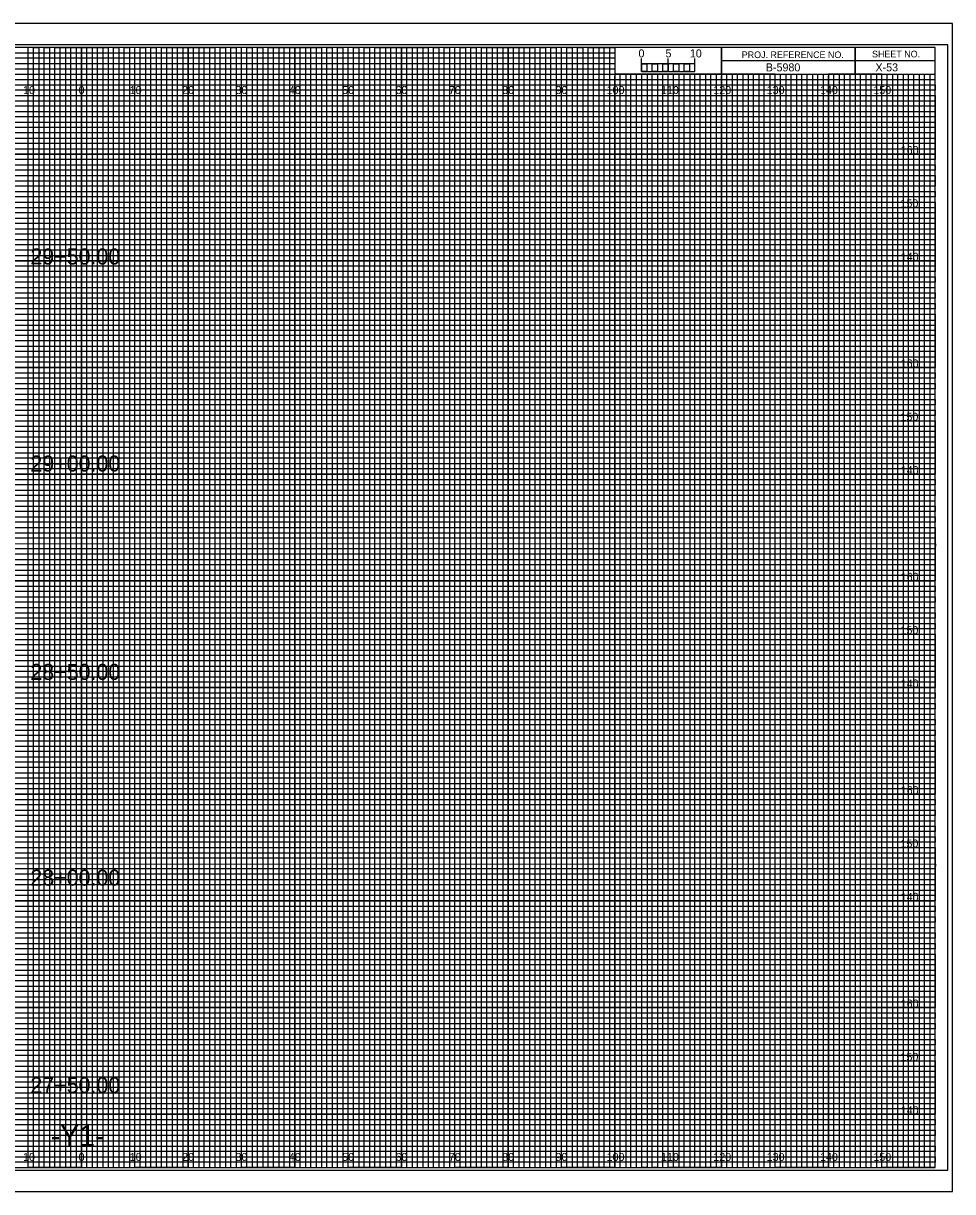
# Model space of a CAD drawing. Extents: x -13 to 323, y -5 to 4834.
# Drawn here: x 149.1 to 323.3, y 1535.5 to 1754.5 of the extents above; entities that cross this region are included whole.
import ezdxf

# ---------------------------------------------------------------- set-up
doc = ezdxf.new("R2010")
doc.units = 0
for name, color, linetype in [('Exist CMT Pavement', 7, 'Continuous'), ('Exist Cross Section Cell', 7, 'Continuous'), ('Exist XS Center Line Elevation Label', 7, 'Continuous'), ('Exist XS Ground Line', 7, 'Continuous'), ('Prop CMT Pvmt Course 1', 7, 'Continuous'), ('Prop CMT Pvmt Course 1 Wedge', 7, 'Continuous'), ('Prop CMT Pvmt Course 2', 7, 'Continuous'), ('Prop CMT Pvmt Course 2 Wedge', 7, 'Continuous'), ('Prop CMT Pvmt Course 3', 7, 'Continuous'), ('Prop CMT Pvmt Course 3 Wedge', 7, 'Continuous'), ('Prop CMT Pvmt Surface', 7, 'Continuous'), ('Prop CMT Pvmt Surface Shoulder', 7, 'Continuous'), ('Prop CMT Shld Paved Course 1', 7, 'Continuous'), ('Prop CMT Shld Paved Course 2', 7, 'Continuous'), ('Prop CMT Shld Paved Course 3', 7, 'Continuous'), ('Prop CMT Slope Grass', 7, 'Continuous'), ('Prop CMT Subgrade Earthwork', 7, 'Continuous')]:
    doc.layers.add(name, color=color, linetype=linetype)

msp = doc.modelspace()

# ---------------------------------------------------------------- linework, layer by layer
at = {"layer": 'Exist XS Center Line Elevation Label'}
for points in [[(145, 1540), (155, 1540), (155, 1750), (165, 1750), (165, 1540), (175, 1540), (175, 1750), (185, 1750), (185, 1540), (195, 1540), (195, 1750), (205, 1750), (205, 1540), (215, 1540), (215, 1750), (225, 1750), (225, 1540), (235, 1540), (235, 1750), (245, 1750), (245, 1540), (255, 1540), (255, 1750), (259.93, 1750), (260, 1750), (260, 1745), (264.99, 1745), (264.99, 1540), (275, 1540), (275, 1745), (285, 1745), (285, 1540), (295, 1540), (295, 1745), (305, 1745), (305, 1540), (315, 1540), (315, 1745)], [(0, 1745), (275, 1745)], [(0, 1725), (320, 1725), (320, 1735), (0, 1735)], [(0, 1705), (320, 1705), (320, 1715), (0, 1715)], [(0, 1685), (320, 1685), (320, 1695), (0, 1695)], [(0, 1665), (320, 1665), (320, 1675), (0, 1675)], [(0, 1645), (320, 1645), (320, 1655), (0, 1655)], [(0, 1625), (320, 1625), (320, 1635), (0, 1635)], [(0, 1605), (320, 1605), (320, 1615), (0, 1615)], [(0, 1585), (320, 1585), (320, 1595), (0, 1595)], [(0, 1565), (320, 1565), (320, 1575), (0, 1575)], [(0, 1545), (320, 1545), (320, 1555), (0, 1555)]]:
    msp.add_lwpolyline(points, dxfattribs=at)
at = {"layer": 'Exist XS Ground Line'}
for p, q in [((150, 1750), (140, 1750)), ((150, 1540), (150, 1750)), ((170, 1750), (160, 1750)), ((160, 1750), (160, 1540)), ((170, 1540), (170, 1750)), ((190, 1750), (180, 1750)), ((180, 1750), (180, 1540)), ((190, 1540), (190, 1750)), ((210, 1750), (200, 1750)), ((200, 1750), (200, 1540)), ((210, 1540), (210, 1750)), ((230, 1750), (220, 1750)), ((220, 1750), (220, 1540)), ((230, 1540), (230, 1750)), ((250, 1750), (240, 1750)), ((240, 1750), (240, 1540)), ((250, 1540), (250, 1750)), ((260, 1750), (260, 1540)), ((270, 1540), (270, 1745)), ((290, 1745), (280, 1745)), ((280, 1745), (280, 1540)), ((290, 1540), (290, 1745)), ((310, 1745), (300, 1745)), ((300, 1745), (300, 1540)), ((310, 1540), (310, 1745)), ((160, 1540), (150, 1540)), ((180, 1540), (170, 1540)), ((200, 1540), (190, 1540)), ((220, 1540), (210, 1540)), ((240, 1540), (230, 1540)), ((260, 1540), (250, 1540)), ((280, 1540), (270, 1540)), ((300, 1540), (290, 1540)), ((320, 1540), (310, 1540)), ((320, 1540), (320, 1540))]:
    msp.add_line(p, q, dxfattribs=at)
for points in [[(0, 1740), (320, 1740), (320, 1730), (0, 1730)], [(0, 1720), (320, 1720), (320, 1710), (0, 1710)], [(0, 1700), (320, 1700), (320, 1690), (0, 1690)], [(0, 1680), (320, 1680), (320, 1670), (0, 1670)], [(0, 1660), (320, 1660), (320, 1650), (0, 1650)], [(0, 1640), (320, 1640), (320, 1630), (0, 1630)], [(0, 1620), (320, 1620), (320, 1610), (0, 1610)], [(0, 1600), (320, 1600), (320, 1590), (0, 1590)], [(0, 1580), (320, 1580), (320, 1570), (0, 1570)], [(0, 1560), (320, 1560), (320, 1550), (0, 1550)]]:
    msp.add_lwpolyline(points, dxfattribs=at)
at = {"layer": 'Prop CMT Pvmt Course 1'}
for p, q in [((267, 1745), (266.01, 1745)), ((266.01, 1745), (266.01, 1540)), ((267, 1540), (267, 1745)), ((269, 1745), (268, 1745)), ((268, 1745), (268, 1540)), ((269, 1540), (269, 1745)), ((266.01, 1540), (265, 1540)), ((268, 1540), (267, 1540))]:
    msp.add_line(p, q, dxfattribs=at)
for points in [[(150, 1540), (151, 1540), (151, 1750), (152, 1750), (152, 1540)], [(152, 1540), (153, 1540), (153, 1750), (154, 1750), (154, 1540)], [(155, 1540), (156, 1540), (156, 1750), (157, 1750), (157, 1540)], [(157, 1540), (158, 1540), (158, 1750), (159, 1750), (159, 1540)], [(160, 1540), (161, 1540), (161, 1750), (162, 1750), (162, 1540)], [(162, 1540), (163, 1540), (163, 1750), (164, 1750), (164, 1540)], [(165, 1540), (166, 1540), (166, 1750), (167, 1750), (167, 1540)], [(167, 1540), (168, 1540), (168, 1750), (169, 1750), (169, 1540)], [(170, 1540), (171, 1540), (171, 1750), (172, 1750), (172, 1540)], [(172, 1540), (173, 1540), (173, 1750), (174, 1750), (174, 1540)], [(175, 1540), (176, 1540), (176, 1750), (177, 1750), (177, 1540)], [(177, 1540), (178, 1540), (178, 1750), (179, 1750), (179, 1540)], [(180, 1540), (181, 1540), (181, 1750), (182, 1750), (182, 1540)], [(182, 1540), (183, 1540), (183, 1750), (184, 1750), (184, 1540)], [(185, 1540), (186, 1540), (186, 1750), (187, 1750), (187, 1540)], [(187, 1540), (188, 1540), (188, 1750), (189, 1750), (189, 1540)], [(190, 1540), (191, 1540), (191, 1750), (192, 1750), (192, 1540)], [(192, 1540), (193, 1540), (193, 1750), (194, 1750), (194, 1540)], [(195, 1540), (196, 1540), (196, 1750), (197, 1750), (197, 1540)], [(197, 1540), (198, 1540), (198, 1750), (199, 1750), (199, 1540)], [(200, 1540), (201, 1540), (201, 1750), (202, 1750), (202, 1540)], [(202, 1540), (203, 1540), (203, 1750), (204, 1750), (204, 1540)], [(205, 1540), (206, 1540), (206, 1750), (207, 1750), (207, 1540)], [(207, 1540), (208, 1540), (208, 1750), (209, 1750), (209, 1540)], [(210, 1540), (211, 1540), (211, 1750), (212, 1750), (212, 1540)], [(212, 1540), (213, 1540), (213, 1750), (214, 1750), (214, 1540)], [(215, 1540), (216, 1540), (216, 1750), (217, 1750), (217, 1540)], [(217, 1540), (218, 1540), (218, 1750), (219, 1750), (219, 1540)], [(220, 1540), (221, 1540), (221, 1750), (222, 1750), (222, 1540)], [(222, 1540), (223, 1540), (223, 1750), (224, 1750), (224, 1540)], [(225, 1540), (226, 1540), (226, 1750), (227, 1750), (227, 1540)], [(227, 1540), (228, 1540), (228, 1750), (229, 1750), (229, 1540)], [(230, 1540), (231, 1540), (231, 1750), (232, 1750), (232, 1540)], [(232, 1540), (233, 1540), (233, 1750), (234, 1750), (234, 1540)], [(235, 1540), (236, 1540), (236, 1750), (237, 1750), (237, 1540)], [(237, 1540), (238, 1540), (238, 1750), (239, 1750), (239, 1540)], [(240, 1540), (241, 1540), (241, 1750), (242, 1750), (242, 1540)], [(242, 1540), (243, 1540), (243, 1750), (244, 1750), (244, 1540)], [(245, 1540), (246, 1540), (246, 1750), (247, 1750), (247, 1540)], [(247, 1540), (248, 1540), (248, 1750), (249, 1750), (249, 1540)], [(250, 1540), (251, 1540), (251, 1750), (252, 1750), (252, 1540)], [(252, 1540), (253, 1540), (253, 1750), (254, 1750), (254, 1540)], [(255, 1540), (256, 1540), (256, 1750), (257, 1750), (257, 1540)], [(257, 1540), (258, 1540), (258, 1750), (259, 1750), (259, 1540)], [(260, 1540), (261, 1540), (261, 1745), (262.02, 1745), (262.02, 1540)], [(262, 1540), (263, 1540), (263, 1745), (263.99, 1745), (263.99, 1540)], [(270, 1540), (270.98, 1540), (270.98, 1745), (272, 1745), (272, 1540)], [(272, 1540), (273, 1540), (273, 1745), (274.05, 1745), (274.05, 1540)], [(275, 1540), (276, 1540), (276, 1745), (277, 1745), (277, 1540)], [(277, 1540), (278, 1540), (278, 1745), (279, 1745), (279, 1540)], [(280, 1540), (281, 1540), (281, 1745), (282, 1745), (282, 1540)], [(282, 1540), (283, 1540), (283, 1745), (284, 1745), (284, 1540)], [(285, 1540), (286, 1540), (286, 1745), (287, 1745), (287, 1540)], [(287, 1540), (288, 1540), (288, 1745), (289, 1745), (289, 1540)], [(290, 1540), (291, 1540), (291, 1745), (292, 1745), (292, 1540)], [(292, 1540), (293, 1540), (293, 1745), (294, 1745), (294, 1540)], [(295, 1540), (296, 1540), (296, 1745), (297, 1745), (297, 1540)], [(297, 1540), (298, 1540), (298, 1745), (299, 1745), (299, 1540)], [(300, 1540), (301, 1540), (301, 1745), (302, 1745), (302, 1540)], [(302, 1540), (303, 1540), (303, 1745), (304, 1745), (304, 1540)], [(305, 1540), (306, 1540), (306, 1745), (307, 1745), (307, 1540)], [(307, 1540), (308, 1540), (308, 1745), (309, 1745), (309, 1540)], [(310, 1540), (311, 1540), (311, 1745), (312, 1745), (312, 1540)], [(312, 1540), (313, 1540), (313, 1745), (314, 1745), (314, 1540)], [(315, 1540), (316, 1540), (316, 1745), (317, 1745), (317, 1540)], [(317, 1540), (318, 1540), (318, 1745), (319, 1745), (319, 1540)]]:
    msp.add_lwpolyline(points, dxfattribs=at)
at = {"layer": 'Prop CMT Pvmt Course 2'}
for p, q in [((323.3, 1754.5), (-13.4, 1754.5)), ((-13.4, 1535.5), (323.3, 1535.5))]:
    msp.add_line(p, q, dxfattribs=at)
at = {"layer": 'Prop CMT Pvmt Surface Shoulder'}
for p, q in [((305, 1750), (305, 1745)), ((305, 1745), (305, 1750)), ((280, 1747.5), (280, 1745)), ((320, 1747.49), (280, 1747.49)), ((280, 1745), (320, 1745))]:
    msp.add_line(p, q, dxfattribs=at)
for points in [[(320, 1750), (0, 1750), (0, 1540), (320, 1540)], [(280, 1750), (260, 1750), (260, 1745.03), (280, 1745.03)], [(320, 1750), (280, 1750), (280, 1745), (320, 1745)]]:
    msp.add_lwpolyline(points, close=True, dxfattribs=at)
at = {"layer": 'Prop CMT Shld Paved Course 1'}
msp.add_lwpolyline([(-13.4, 1535.5), (323.3, 1535.5), (323.3, 1754.5), (-13.4, 1754.5)], close=True, dxfattribs=at)
at = {"layer": 'Prop CMT Shld Paved Course 2'}
msp.add_lwpolyline([(-10.8, 1539.5), (322.4, 1539.5), (322.4, 1750.5), (-10.8, 1750.5)], close=True, dxfattribs=at)
at = {"layer": 'Prop CMT Shld Paved Course 3'}
for p, q in [((150, 1540), (150, 1750)), ((160, 1540), (160, 1750)), ((170, 1540), (170, 1750)), ((180, 1540), (180, 1750)), ((190, 1540), (190, 1750)), ((200, 1540), (200, 1750)), ((210, 1540), (210, 1750)), ((220, 1540), (220, 1750)), ((230, 1540), (230, 1750)), ((240, 1540), (240, 1750)), ((250, 1540), (250, 1750)), ((260, 1540), (260, 1744.69)), ((270, 1540), (270, 1744.69)), ((280, 1540), (280, 1744.69)), ((290, 1540), (290, 1744.69)), ((300, 1540), (300, 1744.69)), ((310, 1540), (310, 1744.69)), ((0, 1740), (320, 1740)), ((0, 1730), (320, 1730)), ((0, 1720), (320, 1720)), ((0, 1710), (320, 1710)), ((0, 1700), (320, 1700)), ((0, 1690), (320, 1690)), ((0, 1680), (320, 1680)), ((0, 1670), (320, 1670)), ((0, 1660), (320, 1660)), ((0, 1650), (320, 1650)), ((0, 1640), (320, 1640)), ((0, 1630), (320, 1630)), ((0, 1620), (320, 1620)), ((0, 1610), (320, 1610)), ((0, 1600), (320, 1600)), ((0, 1590), (320, 1590)), ((0, 1580), (320, 1580)), ((0, 1570), (320, 1570)), ((0, 1560), (320, 1560)), ((0, 1550), (320, 1550))]:
    msp.add_line(p, q, dxfattribs=at)
at = {"layer": 'Prop CMT Slope Grass'}
for p, q in [((0, 1749), (260, 1749)), ((260, 1747.98), (0, 1747.98)), ((260, 1749), (260, 1747.98)), ((0, 1747), (260, 1747)), ((260, 1745.89), (0, 1745.89)), ((260, 1747), (260, 1745.89)), ((0, 1744), (320, 1744))]:
    msp.add_line(p, q, dxfattribs=at)
for points in [[(0, 1743), (270, 1743), (320, 1743), (320, 1742), (0, 1742)], [(0, 1741), (320, 1741), (320, 1739), (0, 1739)], [(0, 1738), (320, 1738), (320, 1737), (0, 1736.98)], [(0, 1736), (320, 1736), (320, 1734), (0, 1734)], [(0, 1733), (320, 1733), (320, 1732), (0, 1732)], [(0, 1731), (320, 1731), (320, 1729), (0, 1729)], [(0, 1728), (320, 1728), (320, 1727), (0, 1727)], [(0, 1726), (320, 1726), (320, 1724), (0, 1724)], [(0, 1723), (320, 1723), (320, 1722), (0, 1722)], [(0, 1721), (320, 1721), (320, 1719), (0, 1719)], [(0, 1718), (320, 1718), (320, 1717), (0, 1717)], [(0, 1716), (320, 1716), (320, 1713.95), (320, 1713), (320, 1712), (0, 1712)], [(0, 1714), (320, 1714), (320, 1713), (0, 1713)], [(0, 1711), (320, 1711), (320, 1709), (0, 1709.03)], [(0, 1709.03), (320, 1709), (320, 1708), (0, 1708)], [(0, 1707), (320, 1707), (320, 1706), (0, 1706)], [(0, 1704), (320, 1704), (320, 1703), (0, 1703)], [(0, 1702), (320, 1702), (320, 1701), (0, 1701)], [(-0.07, 1698.89), (320, 1698.89), (320, 1697.88), (-0.07, 1697.88)], [(0, 1697), (320, 1697), (320, 1696), (0, 1696)], [(0, 1694), (320, 1694), (320, 1693), (0, 1693)], [(0, 1692), (320, 1692), (320, 1691), (0, 1691)], [(0, 1689), (320, 1689), (320, 1688), (0, 1688)], [(0, 1687), (320, 1687), (320, 1686), (0, 1686)], [(0, 1684), (320, 1684), (320, 1683), (0, 1683)], [(0, 1682), (320, 1682), (320, 1681), (0, 1681)], [(0, 1679), (320, 1679), (319.99, 1677.98), (0, 1678)], [(0, 1677), (320, 1677), (320, 1676), (0, 1676)], [(0, 1674), (320, 1674), (320, 1673), (0, 1673)], [(0, 1672), (320, 1672), (320, 1671), (0, 1671)], [(0, 1669), (320, 1669), (320, 1668), (0, 1668)], [(0, 1667), (320, 1667), (320, 1666), (0, 1666)], [(0, 1664), (320, 1664), (320, 1663), (0, 1663)], [(0, 1662), (320, 1662), (320, 1661), (0, 1661)], [(0, 1659), (320, 1659), (320, 1658), (0, 1658)], [(0, 1656.99), (320.07, 1656.91), (320, 1656), (0, 1656)], [(0, 1654), (320, 1654), (320, 1653), (0, 1653)], [(0, 1652), (320, 1652), (320, 1651), (0, 1651)], [(0, 1649), (320, 1649), (320, 1648), (0, 1648)], [(0, 1647), (320, 1647), (320, 1646), (0, 1646)], [(0, 1644), (320, 1644), (320, 1643), (0, 1643)], [(0, 1642), (320, 1642), (320, 1641), (0, 1641)], [(0, 1639), (320, 1639), (320, 1638), (0, 1638)], [(0, 1637), (320, 1637), (320, 1636), (0, 1636)], [(0, 1634), (320, 1634), (320, 1633), (0, 1633)], [(0, 1632), (320, 1632), (320, 1631), (0, 1631)], [(0, 1629), (320, 1629), (320, 1628), (0, 1628)], [(0, 1627), (320, 1627), (320, 1626), (0, 1626)], [(0, 1624), (320, 1624), (320, 1623), (0, 1623)], [(0, 1622), (320, 1622), (320, 1621), (0, 1621)], [(0, 1619), (320, 1619), (319.99, 1617.98), (0, 1618)], [(0, 1617), (320, 1617), (320, 1616), (0, 1616)], [(0, 1614), (320, 1614), (320, 1613), (0, 1613)], [(0, 1612), (320, 1612), (320, 1611), (0, 1611)], [(0, 1609), (320, 1609), (320, 1608), (0, 1608)], [(0, 1607), (320, 1607), (320, 1606), (0, 1606)], [(0, 1604), (320, 1604), (320, 1603), (0, 1603)], [(0, 1602), (320, 1602), (320, 1601), (0, 1601)], [(0, 1599), (320, 1599), (320, 1598), (0, 1598)], [(0, 1596.99), (320.07, 1596.91), (320, 1596), (0, 1596)], [(0, 1594), (320, 1594), (320, 1593), (0, 1593)], [(0, 1592), (320, 1592), (320, 1591), (0, 1591)], [(0, 1589), (320, 1589), (320, 1588), (0, 1588)], [(0, 1587), (320, 1587), (320, 1586), (0, 1586)], [(0, 1584), (320, 1584), (320, 1583), (0, 1583)], [(0, 1582), (320, 1582), (320, 1581), (0, 1581)], [(0, 1579), (320, 1579), (320, 1578), (0, 1578)], [(0, 1577), (320, 1577), (320, 1576), (0, 1576)], [(0, 1574), (320, 1574), (320, 1573), (0, 1573)], [(0, 1572), (320, 1572), (320, 1571), (0, 1571)], [(0, 1569), (320, 1569), (320, 1568), (0, 1568)], [(0, 1567), (320, 1567), (320, 1566), (0, 1566)], [(0, 1564), (320, 1564), (320, 1563), (0, 1563)], [(0, 1562), (320, 1562), (320, 1561), (0, 1561)], [(0, 1559), (320, 1559), (320, 1558), (0, 1558)], [(0, 1557), (320, 1557), (320, 1556), (0, 1556)], [(0, 1554), (320, 1554), (320, 1553), (0, 1553)], [(0, 1552), (320, 1552), (320, 1551), (0, 1551)], [(0, 1549), (320, 1549), (320, 1548), (0, 1548)], [(0, 1547), (320, 1547), (320, 1546), (0, 1546)], [(0, 1544), (320, 1544), (320, 1543), (0, 1543)], [(0, 1542), (320, 1542), (320, 1541), (0, 1541)]]:
    msp.add_lwpolyline(points, dxfattribs=at)
at = {"layer": 'Prop CMT Subgrade Earthwork'}
for p, q in [((265, 1745.49), (265, 1747.9)), ((265, 1746.9), (265, 1747.9)), ((270, 1745.49), (270, 1747.9)), ((275, 1745.49), (275, 1747.9)), ((275, 1746.9), (275, 1747.9))]:
    msp.add_line(p, q, dxfattribs=at)
for points in [[(275, 1746.9), (265, 1746.9), (265, 1745.49), (275, 1745.49)], [(265, 1746.9), (266, 1746.9), (266, 1745.49), (265, 1745.49)], [(267, 1746.9), (268, 1746.9), (268, 1745.49), (267, 1745.49)], [(269, 1746.9), (270, 1746.9), (270, 1745.49), (269, 1745.49)], [(271, 1746.9), (272, 1746.9), (272, 1745.49), (271, 1745.49)], [(273, 1746.9), (274, 1746.9), (274, 1745.49), (273, 1745.49)]]:
    msp.add_lwpolyline(points, close=True, dxfattribs=at)

# ---------------------------------------------------------------- texts
at = {"layer": 'Exist CMT Pavement'}
msp.add_text('-Y1-', height=4, dxfattribs=at).set_placement((154.21, 1544))
at = {"layer": 'Exist Cross Section Cell'}
for s, p in [('10', (149.04, 1741.25)), ('0', (159.45, 1741.25)), ('0', (159.45, 1741.25)), ('10', (169.04, 1741.25)), ('20', (178.86, 1741.25)), ('30', (188.86, 1741.25)), ('40', (198.86, 1741.25)), ('50', (208.86, 1741.25)), ('60', (218.86, 1741.25)), ('70', (228.86, 1741.25)), ('80', (238.86, 1741.25)), ('90', (248.86, 1741.25)), ('100', (258.44, 1741.25)), ('110', (268.62, 1741.25)), ('120', (278.44, 1741.25)), ('130', (288.44, 1741.25)), ('140', (298.44, 1741.25)), ('150', (308.44, 1741.25)), ('10', (149.04, 1541.25)), ('0', (159.45, 1541.25)), ('0', (159.45, 1541.25)), ('10', (169.04, 1541.25)), ('20', (178.86, 1541.25)), ('30', (188.86, 1541.25)), ('40', (198.86, 1541.25)), ('50', (208.86, 1541.25)), ('60', (218.86, 1541.25)), ('70', (228.86, 1541.25)), ('80', (238.86, 1541.25)), ('90', (248.86, 1541.25)), ('100', (258.44, 1541.25)), ('110', (268.62, 1541.25)), ('120', (278.44, 1541.25)), ('130', (288.44, 1541.25)), ('140', (298.44, 1541.25)), ('150', (308.44, 1541.25))]:
    msp.add_text(s, height=1.5, dxfattribs=at).set_placement(p)
at = {"layer": 'Prop CMT Pvmt Course 1 Wedge'}
for s, p in [('29+50.00', (150.41, 1709.3)), ('29+00.00', (150.41, 1670.49)), ('28+50.00', (150.41, 1631.43)), ('28+00.00', (150.41, 1592.86)), ('27+50.00', (150.41, 1553.97))]:
    msp.add_text(s, height=3, dxfattribs=at).set_placement(p)
at = {"layer": 'Prop CMT Pvmt Course 2 Wedge'}
msp.add_text('X-53', height=1.5, dxfattribs=at).set_placement((308.83, 1745.5))
at = {"layer": 'Prop CMT Pvmt Course 3'}
for s, p in [('160', (313.57, 1730)), ('150', (313.52, 1720)), ('140', (313.57, 1710)), ('160', (313.57, 1690)), ('150', (313.52, 1680)), ('140', (313.57, 1670)), ('160', (313.57, 1650)), ('150', (313.52, 1640)), ('140', (313.57, 1630)), ('160', (313.57, 1610)), ('150', (313.52, 1600)), ('140', (313.57, 1590)), ('160', (313.57, 1570)), ('150', (313.52, 1560)), ('140', (313.57, 1550))]:
    msp.add_text(s, height=1.5, dxfattribs=at).set_placement(p)
at = {"layer": 'Prop CMT Pvmt Course 3 Wedge'}
msp.add_text('B-5980', height=1.5, dxfattribs=at).set_placement((288.28, 1745.5))
at = {"layer": 'Prop CMT Pvmt Surface'}
for s, p in [('5', (269.47, 1748.12)), ('10', (274.04, 1748.12))]:
    msp.add_text(s, height=1.5, dxfattribs=at).set_placement(p)
at = {"layer": 'Prop CMT Pvmt Surface Shoulder'}
for s, p in [('PROJ. REFERENCE NO.', (283.77, 1747.99)), ('SHEET NO.', (308.19, 1748.12))]:
    msp.add_text(s, height=1.25, dxfattribs=at).set_placement(p)
at = {"layer": 'Prop CMT Subgrade Earthwork'}
msp.add_text('0', height=1.5, dxfattribs=at).set_placement((264.41, 1748.12))

doc.saveas('drawing.dxf')
